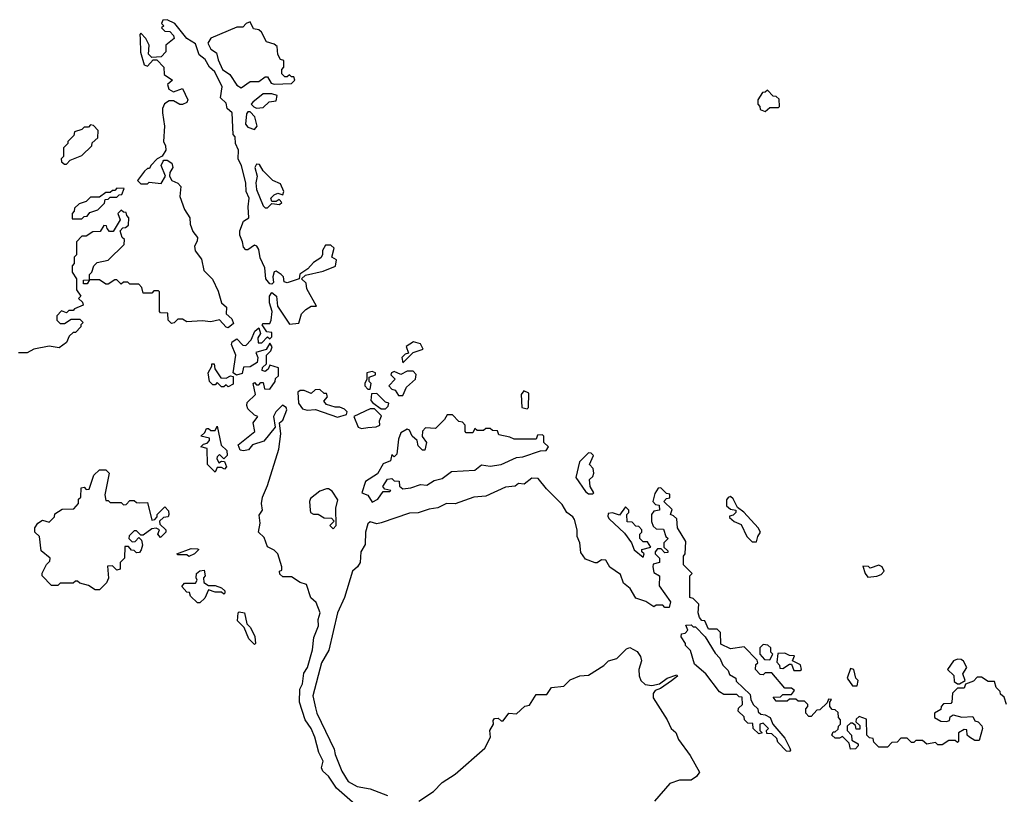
# Model space of a CAD drawing. Extents: x 2029826 to 2248070, y 228728 to 402406.
# Tile 273 of 368: x 2174360 to 2178870, y 247283 to 250832. Entities that reach past the tile are written whole.
import ezdxf

# ---------------------------------------------------------------- set-up
doc = ezdxf.new("R2010")
doc.units = 0

msp = doc.modelspace()

# ---------------------------------------------------------------- linework, layer by layer
at = {"layer": '0CON10XD'}
for points in [[(2175897, 247237), (2175811.4, 247311.4), (2175775, 247366.2), (2175748.9, 247388.9), (2175742, 247405), (2175749.2, 247435), (2175730, 247475), (2175712.5, 247545), (2175695.6, 247585), (2175668, 247625), (2175640.8, 247705), (2175643.3, 247765), (2175655, 247790), (2175662, 247838), (2175678.6, 247865), (2175700.6, 247945), (2175707.5, 248002.5), (2175728, 248055), (2175726.7, 248085), (2175736, 248115), (2175717.5, 248162.5), (2175693.8, 248183.8), (2175673.3, 248245), (2175643.9, 248253.9), (2175605, 248280), (2175565, 248280), (2175551.7, 248291.7), (2175550, 248305), (2175560, 248310), (2175560, 248325), (2175542, 248385), (2175525, 248402.5), (2175495, 248416.7), (2175479.7, 248459.7), (2175453.8, 248485), (2175461.4, 248525), (2175457.5, 248562.5), (2175472, 248585), (2175468, 248615), (2175472.5, 248645), (2175495, 248697.5), (2175547.5, 248865), (2175556.7, 248935), (2175550, 248985), (2175565, 248997.5), (2175583.8, 249045), (2175581.2, 249055), (2175563, 249067), (2175533.9, 249036.1), (2175522.5, 249015), (2175530, 248965), (2175478.3, 248901.7), (2175426.2, 248883.8), (2175408.3, 248861.7), (2175385, 248856.7), (2175370.5, 248860.5), (2175360, 248885), (2175437.5, 248945), (2175430, 248985), (2175450, 249015), (2175435, 249020), (2175405, 249050), (2175400, 249065), (2175401.7, 249078.3), (2175440, 249115), (2175430, 249165), (2175435, 249170), (2175445, 249160), (2175455, 249160), (2175465, 249170), (2175475, 249170), (2175481.7, 249141.7), (2175505, 249140), (2175530, 249175), (2175531.7, 249188.3), (2175545, 249200), (2175545, 249237.5), (2175505, 249250), (2175498.3, 249231.7), (2175485, 249220), (2175470, 249225), (2175471.7, 249238.3), (2175490, 249255), (2175490, 249295), (2175510, 249315), (2175517, 249333), (2175505, 249350), (2175488.3, 249321.7), (2175441.7, 249308.3), (2175450, 249285), (2175448.3, 249261.7), (2175415, 249242.5), (2175385, 249240), (2175379.3, 249210.7), (2175353, 249203), (2175337.5, 249215), (2175350, 249295), (2175330, 249345), (2175333.6, 249356.4), (2175355, 249370), (2175381.7, 249341.7), (2175395, 249340), (2175420, 249365), (2175437.5, 249405), (2175455, 249420), (2175462.5, 249395), (2175450, 249375), (2175451.7, 249351.7), (2175468.3, 249351.7), (2175495, 249380), (2175505, 249370), (2175515, 249380), (2175515, 249400), (2175491.7, 249401.7), (2175470, 249435), (2175475, 249440), (2175505, 249440), (2175512.5, 249455), (2175516.2, 249495), (2175503.8, 249535), (2175503.8, 249565), (2175515, 249582.5), (2175535.9, 249565.9), (2175540.5, 249520.5), (2175595, 249437.5), (2175638.3, 249441.7), (2175650, 249485), (2175670, 249505), (2175695, 249520), (2175720, 249520), (2175675, 249600), (2175672.5, 249625), (2175650, 249645), (2175668.3, 249661.7), (2175749.3, 249680.7), (2175806.4, 249703.6), (2175811.7, 249731.7), (2175790, 249745), (2175800, 249785), (2175785, 249800), (2175760.7, 249799.3), (2175747.5, 249775), (2175747.5, 249755), (2175739.3, 249740.7), (2175705, 249720), (2175679.3, 249690.7), (2175643, 249667), (2175640, 249645), (2175585, 249627.5), (2175571.7, 249631.7), (2175567.5, 249655), (2175557.5, 249665), (2175535, 249680), (2175525, 249677.5), (2175518.8, 249655), (2175521.7, 249628.3), (2175515, 249620), (2175505, 249622.5), (2175486.7, 249645), (2175482, 249695), (2175461.2, 249741.2), (2175455, 249780), (2175446.7, 249795), (2175435, 249800), (2175405, 249777.5), (2175395, 249777.5), (2175385, 249790), (2175381.2, 249815), (2175367.5, 249845), (2175367.5, 249865), (2175385, 249910), (2175410, 249925), (2175406.2, 249975), (2175411.2, 250015), (2175398, 250045), (2175396.2, 250085), (2175376.4, 250163.6), (2175360, 250195), (2175362.5, 250235), (2175348.8, 250265), (2175346.2, 250295), (2175337, 250307), (2175333.3, 250405), (2175310, 250425), (2175305, 250450), (2175280, 250475), (2175288, 250525), (2175254.3, 250594.3), (2175228.8, 250615), (2175210, 250650), (2175182, 250672), (2175165, 250721.2), (2175126.1, 250746.1), (2175070, 250815), (2175035, 250832.5), (2175015, 250830), (2175010, 250815), (2175020, 250805), (2175010, 250795), (2175025, 250780), (2175048.3, 250778.3), (2175065, 250760), (2175067, 250747), (2175030, 250715), (2175030, 250685), (2175008.3, 250661.7), (2174965, 250660), (2174950, 250675), (2174952.5, 250715), (2174937, 250747), (2174915, 250770), (2174910, 250765), (2174912.5, 250745), (2174913.9, 250683.9), (2174930, 250625), (2174945, 250620), (2174971.7, 250648.3), (2174988.3, 250648.3), (2175020, 250615), (2175021.7, 250581.7), (2175060, 250555), (2175037.5, 250535), (2175043.6, 250513.6), (2175065, 250502.5), (2175105, 250517.5), (2175130, 250465), (2175125, 250452.5), (2175106.4, 250443.6), (2175093.6, 250443.6), (2175065, 250460), (2175045, 250460), (2175023.3, 250446.7), (2175013.8, 250426.2), (2175013.8, 250405), (2175022.5, 250345), (2175018.8, 250275), (2175028, 250255), (2175028.8, 250235), (2175013.3, 250206.7), (2174990, 250195), (2174960, 250165), (2174955, 250150), (2174945, 250150), (2174931.7, 250138.3), (2174900, 250095), (2174915, 250080), (2174945, 250080), (2174952.5, 250087.5), (2175008.3, 250081.7), (2175027.5, 250115), (2175007.5, 250165), (2175016.4, 250183.6), (2175020.7, 250189.3), (2175035, 250188.8), (2175057.5, 250175), (2175061.4, 250155), (2175048.3, 250131.7), (2175046.7, 250115), (2175056.7, 250095), (2175085, 250084), (2175097.5, 250067.5), (2175092.7, 250022.7), (2175115, 249962.5), (2175140, 249925), (2175141.2, 249895), (2175152.3, 249862.3), (2175174.2, 249835), (2175172.9, 249817.1), (2175160, 249795), (2175163.8, 249773.8), (2175193.3, 249735), (2175203.3, 249683.3), (2175243.7, 249643.7), (2175268.5, 249588.5), (2175283.8, 249535), (2175306.7, 249515), (2175306, 249485), (2175331.1, 249461.1), (2175339.3, 249440.7)], [(2175375, 250520), (2175415, 250550), (2175455, 250550), (2175485, 250570), (2175495, 250570), (2175511.7, 250541.7), (2175525, 250537.5), (2175605, 250540), (2175620, 250555), (2175615, 250570), (2175605, 250570), (2175595, 250580), (2175585, 250570), (2175575, 250570), (2175560, 250585), (2175560, 250605), (2175570, 250615), (2175570, 250645), (2175555, 250650), (2175543, 250673), (2175539.3, 250709.3), (2175525, 250720), (2175490.7, 250730.7), (2175467.5, 250775), (2175455, 250786.7), (2175430.7, 250790.7), (2175415, 250822.5), (2175397.5, 250815), (2175381.7, 250798.3), (2175355, 250797.5), (2175235, 250748), (2175222, 250725), (2175235, 250696.7), (2175260.7, 250680.7), (2175268.3, 250648.3), (2175288.8, 250605), (2175322, 250582), (2175355, 250532.5), (2175375, 250520)], [(2177775, 250412.5), (2177795, 250430), (2177835, 250430), (2177840, 250435), (2177838.3, 250468.3), (2177825, 250480), (2177811.7, 250481.7), (2177785, 250510), (2177775, 250500), (2177761.7, 250498.3), (2177740, 250465), (2177740, 250445), (2177750, 250435), (2177751.7, 250421.7), (2177775, 250412.5)], [(2175445, 250427.5), (2175475, 250430), (2175503.3, 250456.7), (2175535, 250460), (2175540, 250485), (2175515, 250492.5), (2175475, 250492.5), (2175427.5, 250455), (2175420, 250445), (2175433, 250433), (2175445, 250427.5)], [(2175435, 250330), (2175447.5, 250345), (2175437, 250387), (2175415, 250410), (2175405, 250410), (2175398.3, 250401.7), (2175393.6, 250353.6), (2175405, 250340), (2175435, 250330)], [(2174575, 250170), (2174591.7, 250188.3), (2174645, 250210), (2174690, 250255), (2174691.7, 250268.3), (2174718.3, 250291.7), (2174720, 250325), (2174698.3, 250348.3), (2174685, 250350), (2174675, 250340), (2174655, 250340), (2174645, 250330), (2174611.7, 250318.3), (2174608.3, 250301.7), (2174580, 250275), (2174580, 250265), (2174560, 250245), (2174560, 250205), (2174550, 250195), (2174551.7, 250181.7), (2174565, 250170), (2174575, 250170)], [(2175495, 249970), (2175515, 249990), (2175550, 249985), (2175560, 249995), (2175548.3, 250008.3), (2175535, 250000), (2175515, 250000), (2175510, 250015), (2175525, 250030), (2175543, 250037), (2175565, 250030), (2175570, 250045), (2175555, 250080), (2175520, 250095), (2175475, 250140), (2175458.3, 250168.3), (2175445, 250170), (2175437.5, 250155), (2175447.5, 250115), (2175441.2, 250085), (2175443.9, 250053.9), (2175475, 249980), (2175485, 249970), (2175495, 249970)], [(2174645, 249920), (2174655, 249930), (2174668.3, 249931.7), (2174681.7, 249948.3), (2174718.3, 249961.7), (2174748.3, 249991.7), (2174751.7, 250008.3), (2174765, 250010), (2174775, 250020), (2174805, 250020), (2174815, 250030), (2174828.3, 250031.7), (2174838.3, 250058.3), (2174805, 250060), (2174795, 250050), (2174785, 250050), (2174775, 250040), (2174755, 250040), (2174725, 250020), (2174685, 250020), (2174665, 250000), (2174631.7, 249988.3), (2174611.7, 249968.3), (2174610, 249955), (2174600, 249945), (2174600, 249920), (2174645, 249920)], [(2175339.3, 249440.7), (2175315, 249421.2), (2175305, 249423.3), (2175275, 249456.7), (2175235, 249447.5), (2175195, 249452.5), (2175125, 249447.5), (2175105, 249460), (2175085, 249460), (2175067, 249443), (2175055, 249440), (2175040, 249455), (2175038.3, 249488.3), (2175005, 249490), (2175000, 249495), (2175000, 249585), (2174995, 249590), (2174975, 249590), (2174965, 249580), (2174925, 249580), (2174920, 249605), (2174905, 249620), (2174865, 249620), (2174855, 249630), (2174835, 249630), (2174825, 249620), (2174805, 249640), (2174795, 249640), (2174765, 249620), (2174755, 249620), (2174725, 249640), (2174680, 249640), (2174668.3, 249621.7), (2174651.7, 249621.7), (2174651.7, 249638.3), (2174680, 249640), (2174680, 249665), (2174690, 249675), (2174700, 249705), (2174715, 249720), (2174765, 249730), (2174838.3, 249801.7), (2174840, 249825), (2174830, 249835), (2174820, 249865), (2174831.7, 249878.3), (2174845, 249880), (2174858.3, 249891.7), (2174860, 249925), (2174850, 249935), (2174848.3, 249948.3), (2174835, 249950), (2174825, 249960), (2174810, 249945), (2174820, 249915), (2174788.3, 249861.7), (2174771.7, 249861.7), (2174760, 249875), (2174758.3, 249888.3), (2174745, 249890), (2174728.3, 249861.7), (2174695, 249860), (2174665, 249840), (2174645, 249840), (2174620, 249815), (2174620, 249755), (2174610, 249745), (2174610, 249715), (2174600, 249705), (2174600, 249675), (2174620, 249645), (2174620, 249595), (2174640, 249565), (2174630, 249555), (2174648.3, 249538.3), (2174650, 249525), (2174611.7, 249508.3), (2174605, 249500), (2174585, 249500), (2174575, 249490), (2174551.7, 249498.3), (2174530, 249475), (2174530, 249455), (2174545, 249440), (2174565, 249440), (2174595, 249460), (2174635, 249460), (2174650, 249445), (2174640, 249435), (2174640, 249425), (2174615, 249400), (2174605, 249400), (2174587, 249383), (2174575, 249353.3), (2174541.2, 249328.8), (2174495, 249336.9), (2174425, 249323.3), (2174393.6, 249306.4), (2174355, 249306)], [(2176115, 249260), (2176161.7, 249308.3), (2176207.5, 249322.5), (2176195, 249347.5), (2176163.6, 249356.4), (2176130, 249335), (2176140, 249305), (2176125, 249300), (2176110, 249285), (2176115, 249260)], [(2175315, 249150), (2175305, 249160), (2175295, 249150), (2175285, 249150), (2175265, 249170), (2175255, 249160), (2175245, 249160), (2175230, 249175), (2175222.5, 249215), (2175240, 249245), (2175240, 249255), (2175250, 249255), (2175253, 249233), (2175281.7, 249191.7), (2175305, 249190), (2175325, 249200), (2175337.5, 249197.5), (2175337, 249163), (2175315, 249150)], [(2175965, 249140), (2175970, 249165), (2175960, 249175), (2175960, 249195), (2175990, 249205), (2175990, 249215), (2175975, 249220), (2175950, 249215), (2175950, 249185), (2175940, 249165), (2175940, 249155), (2175955, 249140), (2175965, 249140)], [(2176115, 249110), (2176131.7, 249148.3), (2176173.3, 249185), (2176176.4, 249206.4), (2176161.7, 249221.7), (2176135, 249222.5), (2176105, 249207.5), (2176075, 249220), (2176062.5, 249215), (2176060, 249205), (2176080, 249185), (2176050, 249155), (2176065, 249140), (2176080, 249135), (2176095, 249110), (2176115, 249110)], [(2175815, 249011.2), (2175857, 249023), (2175860, 249035), (2175848.3, 249048.3), (2175827, 249057), (2175805, 249057.5), (2175765, 249070), (2175752.5, 249085), (2175770, 249105), (2175765, 249120), (2175755, 249120), (2175735, 249137.5), (2175713, 249137), (2175695, 249120), (2175663, 249133), (2175645, 249133.3), (2175634.2, 249125.8), (2175636.7, 249075), (2175655, 249048.8), (2175677.3, 249042.7), (2175715, 249046.2), (2175815, 249011.2)], [(2176035, 249050), (2176048.3, 249061.7), (2176050, 249075), (2176035, 249080), (2175995, 249120), (2175971.7, 249118.3), (2175968.3, 249088.3), (2175977, 249077), (2176015, 249050), (2176035, 249050)], [(2176685, 249050), (2176690, 249055), (2176691.7, 249121.7), (2176668.3, 249131.7), (2176657.5, 249115), (2176660, 249055), (2176685, 249050)], [(2175925, 248960), (2175955, 248963.3), (2175993, 248967), (2176010, 248975), (2176007.5, 248995), (2176017, 249017), (2175985, 249050), (2175965, 249050), (2175890, 249015), (2175910, 248965), (2175925, 248960)], [(2175975, 248622.5), (2176000, 248635), (2176025, 248670), (2176055, 248670), (2176060, 248675), (2176031.7, 248681.7), (2176023.8, 248693.8), (2176045, 248727.5), (2176065, 248730), (2176075, 248720), (2176098.3, 248718.3), (2176100, 248695), (2176115, 248683.3), (2176152, 248688), (2176195, 248703.3), (2176225, 248700), (2176258.3, 248721.7), (2176295, 248730), (2176338.3, 248761.7), (2176445, 248768.8), (2176475, 248792.5), (2176515, 248786.7), (2176565, 248794), (2176635, 248826.7), (2176665, 248830), (2176745, 248857.5), (2176771.7, 248858.3), (2176782.5, 248875), (2176760, 248895), (2176760, 248925), (2176755, 248930), (2176731.7, 248928.3), (2176725, 248910), (2176625, 248910), (2176605, 248920), (2176555, 248930), (2176548.3, 248948.3), (2176525, 248950), (2176515, 248960), (2176495, 248960), (2176485, 248950), (2176455, 248950), (2176445, 248960), (2176435, 248940), (2176405, 248940), (2176400, 248945), (2176400, 248975), (2176388.3, 248988.3), (2176371.7, 248991.7), (2176341.7, 249021.7), (2176318.3, 249021.7), (2176305, 249000), (2176265, 248960), (2176218.3, 248961.7), (2176205, 248947.5), (2176203, 248923), (2176222.5, 248895), (2176215, 248860), (2176205, 248860), (2176185, 248880), (2176180, 248905), (2176157.5, 248925), (2176145, 248952.5), (2176135, 248956.2), (2176105, 248938.8), (2176095, 248910), (2176087.5, 248842.5), (2176075, 248830), (2176065, 248840), (2176058.3, 248811.7), (2176025, 248798.1), (2175998.6, 248751.4), (2175943.9, 248716.1), (2175927.5, 248665), (2175955, 248653.3), (2175975, 248622.5)], [(2175255, 248760), (2175220, 248795), (2175218.3, 248868.3), (2175190, 248875), (2175201.7, 248888.3), (2175218.3, 248891.7), (2175230, 248905), (2175230, 248915), (2175190, 248925), (2175208.3, 248941.7), (2175215, 248960), (2175225, 248960), (2175235, 248950), (2175255, 248950), (2175265, 248970), (2175283, 248883), (2175308.3, 248858.3), (2175310, 248835), (2175295, 248820), (2175275, 248840), (2175265, 248830), (2175262.5, 248822.5), (2175271.7, 248801.7), (2175285, 248810), (2175298.3, 248808.3), (2175306.7, 248783.3), (2175297.5, 248772.5), (2175285, 248780), (2175265, 248780), (2175255, 248760)], [(2176985, 248660), (2176990, 248665), (2176973, 248693), (2176970, 248725), (2176985, 248740), (2176990, 248755), (2176986.7, 248776.7), (2176970, 248795), (2176987.5, 248835), (2176977, 248847), (2176965, 248847.5), (2176923.9, 248806.1), (2176907.5, 248735), (2176950.7, 248670.7), (2176965, 248660), (2176985, 248660)], [(2174725, 248220), (2174705, 248220), (2174675, 248240), (2174635, 248250), (2174625, 248260), (2174615, 248260), (2174605, 248250), (2174545, 248250), (2174535, 248240), (2174505, 248240), (2174462.5, 248285), (2174463, 248297), (2174483, 248337), (2174498.3, 248351.7), (2174500, 248365), (2174458.3, 248398.3), (2174450, 248465), (2174430, 248485), (2174430, 248505), (2174443.6, 248526.4), (2174465, 248540), (2174495, 248530), (2174520, 248555), (2174521.7, 248568.3), (2174555, 248590), (2174608.3, 248591.7), (2174630, 248615), (2174630, 248635), (2174640, 248645), (2174641.7, 248688.3), (2174655, 248690), (2174665, 248680), (2174678.3, 248681.7), (2174700, 248745), (2174725, 248770), (2174755, 248770), (2174770, 248755), (2174750, 248655), (2174755, 248630), (2174765, 248630), (2174775, 248620), (2174825, 248620), (2174835, 248610), (2174848.3, 248611.7), (2174865, 248630), (2174885, 248630), (2174895, 248620), (2174908.3, 248618.3), (2174945, 248620), (2174965, 248540), (2174978.3, 248541.7), (2174990, 248555), (2174990, 248565), (2175025, 248600), (2175041.7, 248581.7), (2175042.5, 248565), (2175040, 248555), (2175018.3, 248551.7), (2175000, 248535), (2175001.7, 248521.7), (2175030, 248495), (2175030, 248485), (2175005, 248460), (2174992.5, 248475), (2175000, 248495), (2174985, 248502.5), (2174965, 248500), (2174925, 248470), (2174915, 248470), (2174895, 248490), (2174885, 248490), (2174861.7, 248468.3), (2174860, 248455), (2174875, 248440), (2174888.3, 248441.7), (2174905, 248460), (2174918.3, 248448.3), (2174922.5, 248425), (2174917, 248403), (2174908.3, 248391.7), (2174895, 248390), (2174885, 248400), (2174871.7, 248401.7), (2174858.3, 248418.3), (2174841.7, 248418.3), (2174840, 248365), (2174820, 248345), (2174820, 248315), (2174805, 248310), (2174785, 248330), (2174761.7, 248328.3), (2174767, 248273), (2174758.3, 248251.7), (2174725, 248220)], [(2178880, 247695), (2178868.3, 247728.3), (2178851.7, 247741.7), (2178850, 247755), (2178833, 247773), (2178825, 247800), (2178795, 247800), (2178765, 247820), (2178745, 247820), (2178728.3, 247801.7), (2178691.7, 247788.3), (2178685, 247770), (2178655, 247770), (2178633, 247747), (2178630, 247705), (2178625, 247700), (2178591.7, 247698.3), (2178580, 247685), (2178578.3, 247671.7), (2178550, 247655), (2178550, 247635), (2178578.3, 247618.3), (2178605, 247617.5), (2178618.3, 247621.7), (2178621.7, 247638.3), (2178635, 247647.5), (2178675, 247637.5), (2178725, 247640), (2178735, 247620), (2178750, 247615), (2178767, 247597), (2178770, 247585), (2178755, 247530), (2178735, 247530), (2178710, 247545), (2178700, 247555), (2178698.3, 247578.3), (2178685, 247580), (2178660, 247565), (2178660, 247525), (2178655, 247520), (2178645, 247530), (2178615, 247530), (2178585, 247510), (2178565, 247510), (2178555, 247520), (2178515, 247512.5), (2178495, 247530), (2178465, 247530), (2178455, 247520), (2178445, 247520), (2178425, 247540), (2178395, 247540), (2178378.3, 247521.7), (2178355, 247520), (2178335, 247500), (2178295, 247500), (2178271.7, 247521.7), (2178268.3, 247538.3), (2178251.7, 247541.7), (2178240, 247555), (2178238.3, 247628.3), (2178205, 247640), (2178191.7, 247628.3), (2178190, 247615), (2178208.3, 247598.3), (2178208.3, 247581.7), (2178191.7, 247581.7), (2178188.3, 247598.3), (2178175, 247610), (2178165, 247610), (2178150, 247595), (2178150, 247575), (2178170, 247555), (2178171.7, 247531.7), (2178200, 247515), (2178200, 247505), (2178188.3, 247491.7), (2178165, 247490), (2178158.3, 247518.3), (2178128.3, 247548.3), (2178115, 247540), (2178095, 247540), (2178080, 247555), (2178085, 247570), (2178095, 247570), (2178108.3, 247581.7), (2178110, 247595), (2178120, 247605), (2178120, 247625), (2178110, 247635), (2178108.3, 247658.3), (2178095, 247670), (2178081.7, 247671.7), (2178070, 247685), (2178070, 247705), (2178078.3, 247718.3), (2178065, 247720), (2178058.3, 247701.7), (2178025, 247670), (2178011.7, 247668.3), (2177985, 247640), (2177975, 247640), (2177960, 247655), (2177960, 247675), (2177970, 247685), (2177970, 247695), (2177955, 247710), (2177925, 247710), (2177915, 247720), (2177885, 247720), (2177875, 247710), (2177825, 247710), (2177811.7, 247728.3), (2177845, 247730), (2177855, 247740), (2177895, 247740), (2177908.3, 247758.3), (2177895, 247770), (2177865, 247770), (2177805, 247840), (2177775, 247840), (2177765, 247830), (2177751.7, 247831.7), (2177730, 247855), (2177731.7, 247878.3), (2177740, 247885), (2177738.3, 247898.3), (2177678.3, 247958.3), (2177615, 247950), (2177571.7, 247971.7), (2177570, 248025), (2177555, 248040), (2177515, 248040), (2177498.3, 248078.3), (2177485, 248080), (2177473, 248093), (2177467.5, 248115), (2177470, 248155), (2177445, 248180), (2177430, 248185), (2177430, 248285), (2177440, 248295), (2177400, 248335), (2177400, 248375), (2177407.5, 248385), (2177411.7, 248441.7), (2177372.5, 248505), (2177370, 248545), (2177355, 248560), (2177340, 248565), (2177348.3, 248588.3), (2177310, 248625), (2177321.7, 248638.3), (2177338.3, 248641.7), (2177338.3, 248658.3), (2177321.7, 248661.7), (2177297, 248687), (2177283.6, 248686.4), (2177268.3, 248661.7), (2177260, 248625), (2177271.7, 248611.7), (2177288.3, 248608.3), (2177290, 248585), (2177265, 248580), (2177253.3, 248565), (2177253.3, 248533.3), (2177261.7, 248511.7), (2177275, 248500), (2177308.3, 248498.3), (2177320, 248465), (2177330, 248455), (2177310, 248435), (2177310, 248415), (2177328.3, 248398.3), (2177328.3, 248391.7), (2177315, 248390), (2177298.3, 248408.3), (2177281.7, 248408.3), (2177270, 248395), (2177270, 248385), (2177290, 248365), (2177290, 248345), (2177261.7, 248338.3), (2177260, 248325), (2177265, 248300), (2177290, 248285), (2177288.3, 248238.3), (2177340, 248165), (2177335, 248140), (2177315, 248140), (2177305, 248150), (2177275, 248150), (2177265, 248142.5), (2177227, 248167), (2177182, 248182), (2177156.4, 248226.4), (2177125, 248250), (2177111.2, 248291.2), (2177063.6, 248323.6), (2177045, 248356.7), (2177025, 248357.5), (2177005, 248343.3), (2176995, 248343.3), (2176950.7, 248360.7), (2176930.7, 248390.7), (2176926.1, 248436.1), (2176913.3, 248465), (2176914, 248495), (2176901.7, 248541.7), (2176893.8, 248555), (2176866.2, 248575), (2176845, 248611.2), (2176772.3, 248682.3), (2176735, 248730), (2176705, 248732.5), (2176670, 248705), (2176645, 248707.5), (2176630, 248695), (2176585, 248691.2), (2176495, 248650), (2176440, 248645), (2176355, 248613.8), (2176315, 248616), (2176275, 248596.2), (2176235, 248590), (2176185, 248572.5), (2176145, 248572), (2176015, 248526.7), (2175995, 248522.5), (2175965, 248532.5), (2175955, 248522.5), (2175943.3, 248485), (2175942.5, 248427.5), (2175922, 248395), (2175920, 248345), (2175907.5, 248325), (2175884, 248305), (2175847.5, 248185), (2175816, 248115), (2175776.4, 247943.6), (2175741.9, 247885), (2175702.5, 247735), (2175715, 247680), (2175721.4, 247655), (2175800, 247490), (2175804.3, 247465), (2175835, 247390), (2175865, 247341.4), (2175905, 247319.2), (2175965, 247308.8), (2176045, 247278.1)], [(2175795, 248500), (2175810, 248515), (2175807.5, 248595), (2175817, 248633), (2175791.7, 248671.7), (2175775, 248683.3), (2175765, 248683.3), (2175735, 248672.5), (2175691.7, 248638.3), (2175686.7, 248625), (2175690, 248585), (2175692.5, 248575), (2175705, 248567.5), (2175727, 248567), (2175755, 248550), (2175788.3, 248548.3), (2175800, 248535), (2175780, 248515), (2175795, 248500)], [(2177735, 248440), (2177740, 248465), (2177752.5, 248485), (2177742.5, 248505), (2177675.9, 248575.9), (2177647, 248597), (2177627.7, 248637.7), (2177615, 248647.5), (2177605, 248642.5), (2177597, 248633), (2177597.5, 248605), (2177615, 248590), (2177640, 248585), (2177640, 248575), (2177628.3, 248561.7), (2177611.7, 248558.3), (2177611.7, 248551.7), (2177633, 248533), (2177665, 248520), (2177690, 248465), (2177715, 248440), (2177735, 248440)], [(2177215, 248370), (2177220, 248385), (2177210, 248395), (2177210, 248405), (2177250, 248415), (2177235, 248440), (2177215, 248440), (2177200, 248455), (2177200, 248475), (2177210, 248485), (2177210, 248495), (2177195, 248510), (2177181.7, 248511.7), (2177165, 248530), (2177141.7, 248531.7), (2177140, 248565), (2177150, 248575), (2177150, 248585), (2177135, 248600), (2177107, 248563), (2177075, 248572.5), (2177055, 248570), (2177053.3, 248556.7), (2177060, 248545), (2177129.3, 248479.3), (2177162.5, 248435), (2177173.6, 248403.6), (2177215, 248370)], [(2175135, 248372.5), (2175125, 248380), (2175085, 248380), (2175080, 248385), (2175145, 248410), (2175175, 248407.5), (2175180, 248405), (2175160, 248385), (2175135, 248372.5)], [(2175185, 248160), (2175175, 248160), (2175141.7, 248191.7), (2175138.3, 248208.3), (2175125, 248210), (2175102.5, 248235), (2175115, 248250), (2175165, 248250), (2175172.5, 248265), (2175167.5, 248275), (2175170, 248295), (2175185, 248307.5), (2175205, 248310), (2175210, 248285), (2175202.5, 248275), (2175203.6, 248253.6), (2175225, 248240), (2175255, 248240), (2175285, 248230), (2175300, 248215), (2175300, 248205), (2175295, 248200), (2175285, 248210), (2175255, 248210), (2175225, 248220), (2175208.3, 248181.7), (2175185, 248160)], [(2178245, 248277.5), (2178285, 248282.5), (2178305, 248290), (2178320, 248305), (2178310, 248325), (2178295, 248332.5), (2178255, 248320), (2178247, 248327), (2178221.7, 248328.3), (2178232.5, 248295), (2178245, 248277.5)], [(2175435, 247970), (2175410, 247995), (2175388.3, 248048.3), (2175358.3, 248078.3), (2175360, 248115), (2175365, 248120), (2175390, 248115), (2175400, 248065), (2175417, 248047), (2175437, 248007), (2175440, 247975), (2175435, 247970)], [(2177885, 247480), (2177871.7, 247481.7), (2177831.7, 247521.7), (2177828.3, 247538.3), (2177805, 247560), (2177781.7, 247561.7), (2177780, 247575), (2177790, 247585), (2177765, 247610), (2177750, 247605), (2177750, 247575), (2177760, 247565), (2177745, 247560), (2177720, 247585), (2177718.3, 247608.3), (2177695, 247610), (2177680, 247625), (2177678.3, 247638.3), (2177650, 247665), (2177651.7, 247678.3), (2177670, 247695), (2177668.3, 247728.3), (2177655, 247730), (2177645, 247740), (2177585, 247740), (2177565, 247752.5), (2177502.5, 247835), (2177450, 247880), (2177431.7, 247941.7), (2177410, 247965), (2177410, 247975), (2177390, 248005), (2177391.7, 248018.3), (2177408.3, 248021.7), (2177420, 248035), (2177411.7, 248058.3), (2177435, 248060), (2177445, 248050), (2177455, 248050), (2177500, 248005), (2177545, 247930), (2177567, 247907), (2177580, 247875), (2177605, 247850), (2177611.7, 247831.7), (2177640, 247815), (2177641.7, 247801.7), (2177705, 247740), (2177708.3, 247718.3), (2177720, 247695), (2177740, 247675), (2177741.7, 247661.7), (2177755, 247650), (2177775, 247647.5), (2177797.5, 247635), (2177810, 247605), (2177865, 247540), (2177887.5, 247495), (2177890, 247485), (2177885, 247480)], [(2176188.8, 247251.2), (2176255, 247296.2), (2176295, 247336.7), (2176355, 247376.2), (2176490, 247495), (2176516.2, 247545), (2176513.8, 247575), (2176530, 247605), (2176528.3, 247621.7), (2176535, 247630), (2176551.7, 247631.7), (2176565, 247620), (2176575, 247620), (2176600, 247655), (2176635, 247652.5), (2176673, 247687), (2176695, 247692.5), (2176725, 247740), (2176775, 247740), (2176795, 247772.5), (2176851.7, 247778.3), (2176881.7, 247808.3), (2176925, 247826.7), (2176965, 247828.8), (2177035, 247873.3), (2177057.5, 247895), (2177095, 247906.2), (2177139.5, 247950.5), (2177155, 247955.8), (2177187.3, 247937.3), (2177204, 247915), (2177208.6, 247895), (2177195.5, 247854.5), (2177196.8, 247826.8), (2177204.4, 247804.4), (2177225, 247786.2), (2177255, 247781.2), (2177290.5, 247789.5), (2177325, 247816.2), (2177370, 247830), (2177372.5, 247825), (2177345, 247803.8), (2177295, 247768.8), (2177270.8, 247759.2), (2177261.2, 247745), (2177262, 247725), (2177326.2, 247625), (2177343.3, 247585), (2177365.8, 247565.8), (2177376.7, 247535), (2177430.7, 247460.7), (2177473.3, 247385), (2177460, 247365), (2177435, 247348.8), (2177382.3, 247347.7), (2177337.7, 247332.3), (2177267.7, 247252.3)], [(2177795, 247900), (2177810, 247925), (2177800, 247935), (2177800, 247955), (2177787, 247967), (2177765, 247970), (2177750, 247955), (2177750, 247925), (2177771.7, 247901.7), (2177795, 247900)], [(2177935, 247850), (2177940, 247855), (2177936.7, 247876.7), (2177900, 247895), (2177908.3, 247918.3), (2177885, 247920), (2177865, 247930), (2177831.7, 247928.3), (2177828.3, 247888.3), (2177840, 247875), (2177841.7, 247861.7), (2177855, 247860), (2177885, 247880), (2177895, 247880), (2177905, 247850), (2177935, 247850)], [(2178665, 247790), (2178690, 247805), (2178680, 247835), (2178697.5, 247865), (2178683.3, 247893.3), (2178671.7, 247901.7), (2178655, 247902.5), (2178637.5, 247895), (2178610, 247855), (2178638.3, 247828.3), (2178640.7, 247800.7), (2178655, 247790), (2178665, 247790)], [(2178195, 247780), (2178200, 247805), (2178190, 247815), (2178180, 247855), (2178165, 247860), (2178150, 247815), (2178175, 247780), (2178195, 247780)]]:
    msp.add_lwpolyline(points, dxfattribs=at)

doc.saveas('drawing.dxf')
